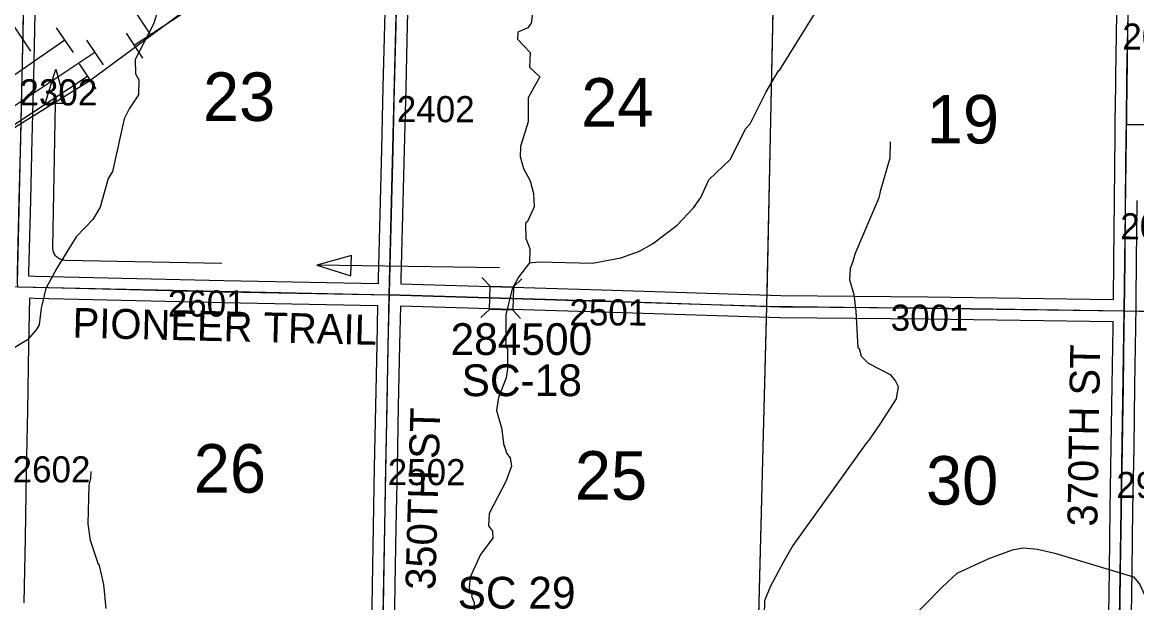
# Model space of a CAD drawing. Extents: x -132.8 to -73.3, y -60 to -26.
# Drawn here: x -106.152 to -103.169, y -55.522 to -53.968 of the extents above; entities that cross this region are included whole.
import ezdxf

# ---------------------------------------------------------------- set-up
doc = ezdxf.new("R2010")
doc.units = 0
for name, color, linetype in [('tdCoDirctArrow', 7, 'Continuous'), ('tdCoHydroRiver', 7, 'Continuous'), ('tdCoPipe', 7, 'Continuous'), ('tdCoPipe1', 7, 'Continuous'), ('tdCoPipe2', 7, 'Continuous'), ('tdCoPipe3', 7, 'Continuous'), ('tdCoPipe4', 7, 'Continuous'), ('tdCoSecRdNmbr', 7, 'Continuous'), ('tdCoSecRdTxt', 7, 'Continuous'), ('tdCoSecRteBand', 7, 'Continuous'), ('tdCoSecRteCL', 7, 'Continuous'), ('tdCoSectLine', 7, 'Continuous'), ('tdCoSectLinePart', 7, 'Continuous'), ('tdCoSectNmbr', 7, 'Continuous'), ('tdCoStrucSec', 7, 'Continuous'), ('tdCoStrucSecCoName', 7, 'Continuous'), ('tdCoStrucSecFHWANum', 7, 'Continuous'), ('tdCoSurfConc', 7, 'Continuous'), ('tdCoSurfGravel', 7, 'Continuous'), ('tdCoTwpBndry', 7, 'Continuous'), ('tdCoTwpBndryShd', 7, 'Continuous')]:
    doc.layers.add(name, color=color, linetype=linetype)

msp = doc.modelspace()

# ---------------------------------------------------------------- linework, layer by layer
at = {"layer": 'tdCoDirctArrow'}
msp.add_line((-104.8742, -54.6256), (-105.3634, -54.6186), dxfattribs=at)
for points in [[(-106.0906, -54.1849), (-106.0616, -54.093), (-106.0367, -54.1855)], [(-105.2705, -54.5927), (-105.3634, -54.6186), (-105.2719, -54.6466)]]:
    msp.add_lwpolyline(points, close=True, dxfattribs=at)
msp.add_lwpolyline([(-105.618, -54.6134), (-106.0373, -54.6055), (-106.0409, -54.6052), (-106.0431, -54.6049), (-106.046, -54.6041), (-106.0487, -54.6032), (-106.0514, -54.602), (-106.0539, -54.6006), (-106.0563, -54.5989), (-106.0586, -54.597), (-106.0607, -54.595), (-106.0626, -54.5928), (-106.0643, -54.5904), (-106.0657, -54.5879), (-106.067, -54.5852), (-106.068, -54.5825), (-106.0687, -54.5797), (-106.0693, -54.5768), (-106.0695, -54.5739), (-106.0695, -54.571), (-106.0628, -54.1852)], dxfattribs=at)
at = {"layer": 'tdCoHydroRiver'}
for points in [[(-105.778, -53.9005), (-105.8002, -53.9725), (-105.8498, -54.0676), (-105.8491, -54.1055), (-105.84, -54.1215), (-105.841, -54.1625), (-105.8656, -54.1997), (-105.8788, -54.2262), (-105.9106, -54.3675), (-105.9221, -54.3861), (-105.9428, -54.4629), (-105.9626, -54.4956), (-106.0078, -54.5419), (-106.0588, -54.6258), (-106.0885, -54.6803), (-106.1008, -54.7337), (-106.1066, -54.7777), (-106.1148, -54.7917), (-106.1375, -54.818), (-106.1807, -54.8438)], [(-104.7942, -54.6119), (-104.7689, -54.6093), (-104.6253, -54.6128), (-104.5492, -54.5988), (-104.4999, -54.5811), (-104.4647, -54.5614), (-104.3988, -54.5109), (-104.355, -54.4646), (-104.3354, -54.4367), (-104.3138, -54.3899), (-104.2557, -54.3345), (-104.216, -54.2535), (-104.2031, -54.2397), (-104.1601, -54.1539), (-104.1273, -54.0978), (-104.1241, -54.0948), (-104.0079, -53.908)], [(-104.7862, -53.9447), (-104.79, -53.9699), (-104.7982, -53.9823), (-104.8253, -53.9943), (-104.8257, -54.0132), (-104.7919, -54.0487), (-104.7944, -54.0881), (-104.7666, -54.114), (-104.7814, -54.1405), (-104.7979, -54.17), (-104.7978, -54.2347), (-104.8183, -54.3005), (-104.819, -54.3273), (-104.8103, -54.3591), (-104.7921, -54.3926), (-104.7834, -54.426), (-104.7812, -54.4623), (-104.7994, -54.5013), (-104.8043, -54.5059), (-104.8037, -54.547), (-104.7933, -54.574), (-104.7942, -54.6119)], [(-103.8285, -54.2876), (-103.8295, -54.3317), (-103.8552, -54.4211), (-103.8587, -54.4383), (-103.9236, -54.5883), (-103.9288, -54.6087), (-103.9355, -54.6275), (-103.9378, -54.6574), (-103.926, -54.6971), (-103.9207, -54.7414), (-103.915, -54.8394), (-103.9119, -54.841), (-103.906, -54.8617), (-103.8875, -54.881), (-103.8282, -54.9107), (-103.8144, -54.9284), (-103.8068, -54.9428), (-103.8123, -54.9758), (-103.8564, -55.0442), (-103.8646, -55.0551), (-103.8826, -55.0831), (-103.8923, -55.0939), (-104.0894, -55.3687), (-104.114, -55.4123), (-104.1502, -55.4793), (-104.1653, -55.5169), (-104.1678, -55.6304)], [(-104.7942, -54.6119), (-104.8235, -54.6506), (-104.84, -54.6818), (-104.8575, -54.7508), (-104.8574, -54.8171), (-104.8579, -54.836), (-104.8533, -54.8424), (-104.853, -54.8961), (-104.8567, -54.9196), (-104.8769, -54.9728), (-104.8825, -55.0074), (-104.8694, -55.0534), (-104.8626, -55.1009), (-104.8596, -55.1057), (-104.8552, -55.1216), (-104.846, -55.1345), (-104.8418, -55.1566), (-104.857, -55.1973), (-104.9017, -55.283), (-104.904, -55.3161), (-104.8933, -55.3305), (-104.8922, -55.3495), (-104.9248, -55.3929), (-104.9531, -55.4537), (-104.9553, -55.4821), (-104.9524, -55.4932), (-104.9478, -55.4981), (-104.9495, -55.5043), (-104.9421, -55.5219), (-104.9425, -55.5408)], [(-105.9273, -55.5377), (-105.9337, -55.4729), (-105.9451, -55.4221), (-105.9482, -55.4173), (-105.9688, -55.3553), (-105.9756, -55.311), (-105.9731, -55.2069), (-105.968, -55.1897), (-105.9675, -55.1707)], [(-103.7782, -55.5713), (-103.6894, -55.4802), (-103.6491, -55.4433), (-103.5662, -55.4041), (-103.5009, -55.3803), (-103.4724, -55.3747), (-103.4346, -55.3787), (-103.3875, -55.3892), (-103.1774, -55.4523), (-103.1605, -55.4732), (-103.1379, -55.5226)]]:
    msp.add_lwpolyline(points, dxfattribs=at)
at = {"layer": 'tdCoPipe'}
msp.add_lwpolyline([(-106.6671, -54.5571), (-105.9708, -54.1237), (-105.1671, -53.5295), (-104.7705, -53.2433), (-104.207, -53.0398), (-103.8541, -52.8361), (-102.6036, -52.052), (-101.9951, -51.5911), (-101.0346, -50.8708), (-100.5591, -50.5484), (-99.9189, -50.1059), (-99.1723, -49.6596), (-98.159, -49.0099), (-97.0524, -48.2985), (-96.1735, -47.7494), (-95.252, -47.1714), (-94.4582, -46.6704), (-93.6194, -46.1166), (-93.0613, -45.7699), (-92.2048, -45.2362), (-91.3609, -44.7342), (-90.4726, -44.2091)], dxfattribs=at)
at = {"layer": 'tdCoPipe1'}
msp.add_line((-106.1747, -53.9786), (-106.1297, -54.0449), dxfattribs=at)
at = {"layer": 'tdCoPipe2'}
msp.add_line((-106.0606, -53.9827), (-106.0151, -54.0488), dxfattribs=at)
msp.add_lwpolyline([(-106.0379, -54.0158), (-106.2306, -54.1484), (-106.2924, -54.1716)], dxfattribs=at)
at = {"layer": 'tdCoPipe3'}
for p, q in [((-105.8545, -53.9322), (-105.8101, -53.9989)), ((-105.9794, -54.0153), (-105.935, -54.082))]:
    msp.add_line(p, q, dxfattribs=at)
msp.add_lwpolyline([(-105.9572, -54.0486), (-106.2064, -54.2144), (-106.2071, -54.2147)], dxfattribs=at)
at = {"layer": 'tdCoPipe4'}
for p, q in [((-105.874, -53.9967), (-105.8299, -54.0636)), ((-105.9993, -54.0792), (-105.9552, -54.1462))]:
    msp.add_line(p, q, dxfattribs=at)
for points in [[(-105.6015, -53.865), (-105.852, -54.0301)], [(-105.9772, -54.1127), (-106.2277, -54.2778)]]:
    msp.add_lwpolyline(points, dxfattribs=at)
at = {"layer": 'tdCoSecRteBand'}
for points in [[(-105.1983, -54.667), (-105.1983, -54.6669), (-105.198, -54.654), (-105.198, -54.654), (-105.198, -54.6539), (-105.1938, -54.4818), (-105.1938, -54.4818), (-105.1938, -54.4818), (-105.1893, -54.3077), (-105.1854, -54.1418), (-105.1854, -54.1417), (-105.1854, -54.1417), (-105.1812, -53.9743), (-105.1772, -53.8091)], [(-105.1173, -53.8106), (-105.1212, -53.9757), (-105.1212, -53.9758), (-105.1212, -53.9758), (-105.1254, -54.1432), (-105.1293, -54.3092), (-105.1293, -54.3092), (-105.1293, -54.3092), (-105.1338, -54.4833), (-105.138, -54.6554), (-105.1383, -54.6681), (-104.6008, -54.684), (-104.6008, -54.684), (-104.6007, -54.684), (-104.1217, -54.6995), (-103.7291, -54.7028), (-103.729, -54.7028), (-103.7289, -54.7028), (-103.2311, -54.7097)], [(-106.1181, -53.944), (-106.1218, -54.1146), (-106.1218, -54.1146), (-106.1218, -54.1147), (-106.126, -54.2809), (-106.1297, -54.4441), (-106.1297, -54.4441), (-106.1297, -54.4442), (-106.1349, -54.6384), (-106.1347, -54.647), (-106.1329, -54.647), (-106.1169, -54.6473), (-106.1169, -54.6473), (-106.1168, -54.6473), (-105.6124, -54.6592), (-105.1984, -54.667), (-105.1983, -54.667)], [(-103.2311, -54.7097), (-103.2299, -54.6066), (-103.2285, -54.4442), (-103.2285, -54.4441), (-103.2285, -54.4441), (-103.2265, -54.2702), (-103.2262, -54.2415), (-103.2262, -54.2116), (-103.2258, -54.2116), (-103.2248, -54.1114), (-103.2248, -54.1113), (-103.2248, -54.1112), (-103.2216, -53.9458)], [(-103.1685, -54.4447), (-103.1699, -54.6072), (-103.1699, -54.6072), (-103.1699, -54.6073), (-103.1711, -54.7105), (-103.1711, -54.7106), (-103.171, -54.7106), (-103.1714, -54.7405), (-103.1717, -54.7705), (-103.1719, -54.7853), (-103.1719, -54.7854), (-103.1719, -54.7855), (-103.1744, -54.9406), (-103.1766, -55.1052), (-103.1766, -55.1053), (-103.1766, -55.1054), (-103.1796, -55.2728), (-103.1818, -55.436), (-103.1818, -55.436), (-103.1842, -55.616)], [(-105.217, -55.6432), (-105.2142, -55.4764), (-105.2142, -55.4764), (-105.2142, -55.4763), (-105.2115, -55.3185), (-105.2115, -55.3185), (-105.2115, -55.3185), (-105.2086, -55.1589), (-105.2086, -55.1589), (-105.2086, -55.1589), (-105.2054, -54.9956), (-105.2054, -54.9956), (-105.2054, -54.9956), (-105.2019, -54.8301), (-105.2019, -54.8301), (-105.2019, -54.8301), (-105.1996, -54.7269), (-105.6136, -54.7192), (-105.6137, -54.7192), (-105.6138, -54.7192), (-106.1182, -54.7073), (-106.1328, -54.707), (-106.1347, -54.8325), (-106.1347, -54.8326), (-106.1347, -54.8326), (-106.1381, -55.0075), (-106.1413, -55.1721), (-106.144, -55.3482), (-106.144, -55.3482), (-106.144, -55.3483), (-106.1475, -55.5226)], [(-103.2442, -55.615), (-103.2418, -55.4351), (-103.2396, -55.2719), (-103.2396, -55.2718), (-103.2396, -55.2718), (-103.2366, -55.1044), (-103.2344, -54.9397), (-103.2344, -54.9397), (-103.2344, -54.9396), (-103.2319, -54.7846), (-103.2317, -54.7697), (-103.7297, -54.7628), (-104.1226, -54.7595), (-104.123, -54.7595), (-104.1233, -54.7595), (-104.6026, -54.744), (-105.1396, -54.7281), (-105.1419, -54.8314), (-105.1454, -54.9968), (-105.1486, -55.16), (-105.1515, -55.3196), (-105.1543, -55.4774), (-105.157, -55.6443)]]:
    msp.add_lwpolyline(points, dxfattribs=at)
at = {"layer": 'tdCoSecRteCL'}
for points in [[(-106.1634, -54.6765), (-106.1644, -54.6676), (-106.1649, -54.6382), (-106.1597, -54.4434), (-106.156, -54.2801), (-106.1518, -54.1139), (-106.1481, -53.9433), (-106.1439, -53.7694), (-106.1419, -53.6769)], [(-105.1689, -54.6975), (-105.168, -54.6547), (-105.1638, -54.4825), (-105.1593, -54.3084), (-105.1554, -54.1425), (-105.1512, -53.975), (-105.1473, -53.8098), (-105.1441, -53.6987)], [(-103.1962, -54.2416), (-103.1948, -54.1118), (-103.1916, -53.9463), (-103.1901, -53.8052), (-103.1888, -53.7398)], [(-103.2014, -54.7401), (-103.1999, -54.6069), (-103.1985, -54.4444), (-103.1965, -54.2706), (-103.1962, -54.2416)], [(-103.1962, -54.2416), (-103.0144, -54.2416), (-102.734, -54.2466), (-102.2662, -54.2572), (-101.8285, -54.2651), (-101.7991, -54.2651), (-101.7794, -54.2648), (-101.7538, -54.2633), (-101.7274, -54.2601), (-101.6921, -54.2537), (-101.6534, -54.2441), (-101.629, -54.236)], [(-106.1634, -54.6765), (-106.1175, -54.6773), (-105.6131, -54.6892), (-105.1689, -54.6975)], [(-105.1883, -55.6974), (-105.187, -55.6438), (-105.1842, -55.4769), (-105.1815, -55.319), (-105.1786, -55.1595), (-105.1754, -54.9962), (-105.1719, -54.8308), (-105.1689, -54.6975)], [(-105.1689, -54.6975), (-105.1417, -54.698), (-104.6017, -54.714), (-104.1224, -54.7295), (-103.7293, -54.7328), (-103.2014, -54.7401)], [(-103.2171, -55.742), (-103.2142, -55.6156), (-103.2118, -55.4355), (-103.2096, -55.2723), (-103.2066, -55.1048), (-103.2044, -54.9401), (-103.2019, -54.785), (-103.2014, -54.7401)]]:
    msp.add_lwpolyline(points, dxfattribs=at)
at = {"layer": 'tdCoSectLine'}
for points in [[(-106.1638, -54.6765), (-106.1648, -54.6668), (-106.1423, -53.6769)], [(-105.1693, -54.6975), (-105.1445, -53.6987)], [(-104.1586, -54.7283), (-104.1372, -53.7315)], [(-103.2018, -54.7401), (-103.1892, -53.7398)], [(-106.1638, -54.6765), (-105.1693, -54.6975)], [(-105.1887, -55.6974), (-105.1693, -54.6975)], [(-105.1693, -54.6975), (-104.1586, -54.7283)], [(-104.1847, -55.7261), (-104.1586, -54.7283)], [(-104.1586, -54.7283), (-103.2018, -54.7401)], [(-103.2175, -55.742), (-103.2018, -54.7401)], [(-103.2018, -54.7401), (-102.2022, -54.7629)]]:
    msp.add_lwpolyline(points, dxfattribs=at)
at = {"layer": 'tdCoSectLinePart'}
for points in [[(-104.158, -54.6983), (-104.1378, -53.7615)], [(-104.1839, -55.6961), (-104.1594, -54.7583)], [(-103.1718, -54.7408), (-102.2022, -54.7629)]]:
    msp.add_lwpolyline(points, dxfattribs=at)
at = {"layer": 'tdCoStrucSec'}
for points in [[(-104.9243, -54.7581), (-104.9015, -54.7366), (-104.8997, -54.6741)], [(-104.9212, -54.6513), (-104.8997, -54.6741), (-104.8372, -54.6759)], [(-104.8144, -54.6544), (-104.8372, -54.6759), (-104.839, -54.7384)], [(-104.818, -54.7607), (-104.839, -54.7384), (-104.9015, -54.7366)]]:
    msp.add_lwpolyline(points, dxfattribs=at)
at = {"layer": 'tdCoSurfConc'}
for points in [[(-103.1962, -54.2416), (-103.1948, -54.1118), (-103.1916, -53.9463), (-103.1901, -53.8052), (-103.1888, -53.7398), (-103.1871, -53.656), (-103.1844, -53.4987), (-103.1822, -53.3342), (-103.1807, -53.2381), (-103.1797, -53.1756), (-103.1773, -52.9981), (-103.1748, -52.8287), (-103.1721, -52.6583), (-103.1679, -52.4871), (-103.1644, -52.3135), (-103.1605, -52.1537), (-103.1575, -52.004), (-103.1533, -51.8524), (-103.1512, -51.7363)], [(-103.2355, -56.7432), (-103.2348, -56.644), (-103.232, -56.4826), (-103.2312, -56.443), (-103.2285, -56.2772), (-103.2245, -56.0974), (-103.2203, -55.9026), (-103.2171, -55.7504), (-103.2171, -55.742), (-103.2142, -55.6156), (-103.2118, -55.4355), (-103.2096, -55.2723), (-103.2066, -55.1048), (-103.2044, -54.9401), (-103.2019, -54.785), (-103.2014, -54.7401), (-103.1999, -54.6069), (-103.1985, -54.4444), (-103.1965, -54.2706), (-103.1962, -54.2416)], [(-103.1962, -54.2416), (-103.0144, -54.2416)]]:
    msp.add_lwpolyline(points, dxfattribs=at)
at = {"layer": 'tdCoSurfGravel'}
for points in [[(-106.1518, -54.1139), (-106.1481, -53.9433), (-106.1439, -53.7694), (-106.1419, -53.6769), (-106.14, -53.5919), (-106.1356, -53.4202), (-106.1316, -53.2547), (-106.1277, -53.0782), (-106.123, -52.909), (-106.119, -52.7379), (-106.1129, -52.5571), (-106.1062, -52.3773), (-106.0988, -52.2099), (-106.0909, -52.02), (-106.084, -51.8427), (-106.0823, -51.7828), (-106.0798, -51.681), (-106.0761, -51.5709), (-106.0749, -51.4942), (-106.0722, -51.3196), (-106.0692, -51.1509), (-106.0645, -50.9751), (-106.0596, -50.8037), (-106.0583, -50.7581)], [(-105.1689, -54.6975), (-105.168, -54.6547), (-105.1638, -54.4825), (-105.1593, -54.3084), (-105.1554, -54.1425), (-105.1512, -53.975), (-105.1473, -53.8098), (-105.1441, -53.6987)], [(-107.1709, -54.6566), (-106.8812, -54.6627), (-106.5588, -54.6688), (-106.1634, -54.6765), (-106.1175, -54.6773), (-105.6131, -54.6892), (-105.1689, -54.6975), (-105.1417, -54.698), (-104.6017, -54.714), (-104.1224, -54.7295)], [(-105.2139, -56.6976), (-105.2101, -56.6169), (-105.2069, -56.4312), (-105.2032, -56.2736), (-105.1998, -56.1311), (-105.1949, -55.9674), (-105.1912, -55.8058), (-105.1883, -55.6974), (-105.187, -55.6438), (-105.1842, -55.4769), (-105.1815, -55.319), (-105.1786, -55.1595), (-105.1754, -54.9962), (-105.1719, -54.8308), (-105.1689, -54.6975)], [(-104.1224, -54.7295), (-103.7293, -54.7328), (-103.2014, -54.7401)]]:
    msp.add_lwpolyline(points, dxfattribs=at)
at = {"layer": 'tdCoTwpBndry'}
for points in [[(-104.158, -54.6983), (-104.1378, -53.7615)], [(-104.1839, -55.6961), (-104.1594, -54.7583)]]:
    msp.add_lwpolyline(points, dxfattribs=at)
at = {"layer": 'tdCoTwpBndryShd'}
msp.add_lwpolyline([(-104.2127, -56.7258), (-104.1847, -55.7261), (-104.1586, -54.7283), (-104.1372, -53.7315), (-104.1108, -52.7294), (-104.0911, -51.7284), (-104.0667, -50.813), (-104.0404, -49.8162), (-104.0121, -48.8204), (-103.9799, -47.8226), (-103.9402, -46.8308), (-103.9148, -45.8339), (-103.898, -44.8474), (-103.8674, -43.8493), (-103.8376, -42.8493), (-103.8104, -41.8535), (-103.7839, -40.8545), (-103.7596, -39.8587), (-103.7331, -38.8774), (-103.7022, -37.8785)], dxfattribs=at)

# ---------------------------------------------------------------- texts
at = {"layer": 'tdCoSecRdNmbr'}
for s, rotation, p in [('2002', 359.9222, (-103.2072, -54.0411)), ('2302', 359.9202, (-106.1592, -54.1903)), ('2402', 359.9209, (-105.1491, -54.2352)), ('2004', 359.9222, (-103.2126, -54.549)), ('2601', 359.9204, (-105.7622, -54.7557)), ('2501', 359.9214, (-104.6872, -54.7795)), ('3001', 359.9217, (-103.8272, -54.7937)), ('2602', 359.9202, (-106.1776, -55.1998)), ('2502', 359.9209, (-105.1735, -55.2072)), ('2902', 359.9222, (-103.2232, -55.2417))]:
    msp.add_text(s, height=0.07, rotation=rotation, dxfattribs=at).set_placement(p)
at = {"layer": 'tdCoSecRdTxt'}
for s, rotation, p in [('PIONEER TRAIL', 358.6299, (-106.0178, -54.8122)), ('370TH ST', 89.0874, (-103.2742, -55.3186)), ('350TH ST', 88.3987, (-105.0463, -55.4887))]:
    msp.add_text(s, height=0.08, rotation=rotation, dxfattribs=at).set_placement(p)
at = {"layer": 'tdCoSectNmbr'}
for s, rotation, p in [('23', 359.9204, (-105.6681, -54.2319)), ('24', 359.9212, (-104.6557, -54.2472)), ('19', 359.9217, (-103.7306, -54.2922)), ('26', 359.9205, (-105.6928, -55.2273)), ('25', 359.9212, (-104.6726, -55.2461)), ('30', 359.9217, (-103.7328, -55.2593))]:
    msp.add_text(s, height=0.13, rotation=rotation, dxfattribs=at).set_placement(p)
at = {"layer": 'tdCoStrucSecCoName'}
for s, p in [('SC-18', (-104.9758, -54.9689)), ('SC 29', (-104.9866, -55.5377))]:
    msp.add_text(s, height=0.085, dxfattribs=at).set_placement(p)
at = {"layer": 'tdCoStrucSecFHWANum'}
msp.add_text('284500', height=0.085, dxfattribs=at).set_placement((-105.0054, -54.8586))

doc.saveas('drawing.dxf')
